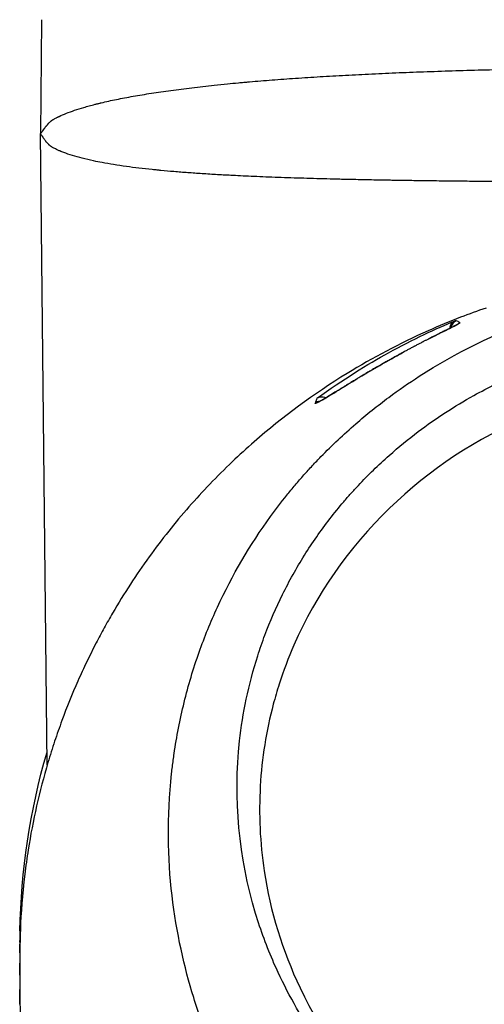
# Model space of a CAD drawing. Header units: millimetres. Extents: x 0 to 4378, y 0 to 2376.
# Tile 612 of 656: x 2210 to 2238, y 1756 to 1814. Entities that reach past the tile are written whole.
import ezdxf

# ---------------------------------------------------------------- set-up
doc = ezdxf.new("R2010")
doc.units = ezdxf.units.MM
doc.header["$LTSCALE"] = 0.2

# ---------------------------------------------------------------- blocks, each defined once
blk = doc.blocks.new('A$C1d6742d2')
for p, q in [((-39.467, 1314.2), (-39.525, 1307.501)), ((-39.128, 1270.411), (-39.525, 1307.501)), ((-15.478, 1296.085), (-15.478, 1296.085)), ((-22.779, 1291.989), (-22.779, 1291.989)), ((-23.148, 1291.774), (-23.148, 1291.774)), ((-40.73, 1259.892), (-40.73, 1259.73)), ((-40.73, 1259.826), (-40.73, 1259.664))]:
    blk.add_line(p, q)
for centre, major_axis, ratio, start_param, end_param in [((-14.936, 1296.049), (-0.192, 0.462), 0.999958, 0, 1.057159), ((-49.71, -159.803), (34.452, 1456.335), 0.018108, 6.278217, 6.280255), ((-49.683, -152.295), (34.426, 1448.826), 0.018109, 6.269995, 6.278224), ((-14.936, 1296.049), (-0.059, -0.496), 0.999826, 4.712389, 4.712688), ((-13.054, 362.954), (-9.431, 929.999), 0.019213, 0.045971, 0.052056), ((41.876, 1259.92), (-82.606, -0.007), 0.707534, 6.270144, 6.281161), ((-39.73, 1259.392), (-1, 0), 0.707094, 6.248105, 6.283174)]:
    blk.add_ellipse(centre, major_axis=major_axis, ratio=ratio, start_param=start_param, end_param=end_param)
for points, knots in [([(-39.525, 1307.501), (-39.516, 1307.507), (-39.506, 1307.518), (-39.48, 1307.548), (-39.465, 1307.568), (-39.43, 1307.615), (-39.409, 1307.644), (-39.36, 1307.711), (-39.333, 1307.749), (-39.28, 1307.819), (-39.258, 1307.849), (-39.221, 1307.897), (-39.208, 1307.913), (-39.188, 1307.939), (-39.181, 1307.947), (-39.171, 1307.96), (-39.166, 1307.967), (-39.16, 1307.974), (-39.157, 1307.978), (-39.155, 1307.98), (-39.127, 1308.016), (-39.1, 1308.047), (-39.049, 1308.104), (-39.024, 1308.13), (-38.977, 1308.178), (-38.954, 1308.2), (-38.92, 1308.23), (-38.908, 1308.241), (-38.885, 1308.26), (-38.874, 1308.269), (-38.858, 1308.281), (-38.853, 1308.285), (-38.846, 1308.291), (-38.843, 1308.292), (-38.84, 1308.295), (-38.838, 1308.296), (-38.836, 1308.297), (-38.835, 1308.298), (-38.834, 1308.299), (-38.829, 1308.303), (-38.822, 1308.307), (-38.803, 1308.319), (-38.792, 1308.326), (-38.765, 1308.342), (-38.749, 1308.351), (-38.712, 1308.372), (-38.691, 1308.384), (-38.643, 1308.409), (-38.617, 1308.423), (-38.566, 1308.45), (-38.542, 1308.461), (-38.503, 1308.481), (-38.489, 1308.488), (-38.466, 1308.499), (-38.459, 1308.502), (-38.447, 1308.508), (-38.443, 1308.51), (-38.436, 1308.513), (-38.433, 1308.515), (-38.429, 1308.516), (-38.428, 1308.517), (-38.295, 1308.58), (-38.152, 1308.641), (-37.848, 1308.762), (-37.685, 1308.821), (-37.342, 1308.937), (-37.16, 1308.994), (-36.872, 1309.079), (-36.772, 1309.107), (-36.554, 1309.167), (-36.436, 1309.198), (-36.256, 1309.245), (-36.195, 1309.26), (-36.103, 1309.283), (-36.057, 1309.294), (-36.003, 1309.307), (-35.979, 1309.313), (-35.964, 1309.316), (-35.957, 1309.318), (-35.666, 1309.387), (-35.369, 1309.453), (-34.746, 1309.581), (-34.42, 1309.643), (-33.738, 1309.765), (-33.382, 1309.824), (-32.643, 1309.939), (-32.259, 1309.995), (-31.464, 1310.103), (-31.054, 1310.156), (-30.207, 1310.258), (-29.77, 1310.307), (-29.07, 1310.381), (-28.814, 1310.407), (-28.341, 1310.453), (-28.126, 1310.474), (-27.8, 1310.504), (-27.69, 1310.514), (-27.525, 1310.529), (-27.47, 1310.534), (-27.374, 1310.543), (-27.332, 1310.546), (-27.277, 1310.551), (-27.262, 1310.552), (-26.821, 1310.591), (-26.38, 1310.627), (-25.479, 1310.697), (-25.019, 1310.731), (-24.079, 1310.795), (-23.599, 1310.826), (-22.621, 1310.885), (-22.123, 1310.914), (-21.11, 1310.968), (-20.594, 1310.994), (-19.546, 1311.043), (-19.014, 1311.067), (-17.934, 1311.111), (-17.386, 1311.132), (-16.277, 1311.172), (-15.714, 1311.19), (-14.571, 1311.226), (-13.99, 1311.242), (-12.823, 1311.273), (-12.237, 1311.287), (-11.054, 1311.313), (-10.457, 1311.324), (-9.254, 1311.346), (-8.647, 1311.356), (-7.425, 1311.373), (-6.81, 1311.381), (-5.575, 1311.394), (-4.954, 1311.399), (-3.708, 1311.408), (-3.081, 1311.412), (-1.825, 1311.417), (-1.195, 1311.419), (-0.375, 1311.419), (-0.187, 1311.419), (0, 1311.419)], [0, 0, 0, 0, 0.0117188, 0.0117188, 0.023182, 0.023182, 0.0350285, 0.0350285, 0.046875, 0.046875, 0.0546875, 0.0546875, 0.0585938, 0.0585938, 0.0605469, 0.0605469, 0.0615234, 0.0620117, 0.0620117, 0.0625, 0.0625, 0.0690209, 0.0690209, 0.0755498, 0.0755498, 0.0820871, 0.0820871, 0.0859375, 0.0859375, 0.0898438, 0.0898438, 0.0917969, 0.0917969, 0.0927734, 0.0927734, 0.0932617, 0.0935059, 0.0935059, 0.09375, 0.09375, 0.098522, 0.098522, 0.1032938, 0.1032938, 0.1080644, 0.1080644, 0.1128336, 0.1128336, 0.1175988, 0.1175988, 0.1210938, 0.1210938, 0.1230469, 0.1230469, 0.1240234, 0.1240234, 0.1245117, 0.1245117, 0.1248779, 0.1248779, 0.125, 0.125, 0.1513918, 0.1513918, 0.1779839, 0.1779839, 0.2048872, 0.2048872, 0.21875, 0.21875, 0.234375, 0.234375, 0.2421875, 0.2421875, 0.2460938, 0.2480469, 0.2490234, 0.2490234, 0.25, 0.25, 0.2828806, 0.2828806, 0.3159068, 0.3159068, 0.3490803, 0.3490803, 0.3824818, 0.3824818, 0.4160126, 0.4160126, 0.4497447, 0.4497447, 0.46875, 0.46875, 0.484375, 0.484375, 0.4921875, 0.4921875, 0.4960938, 0.4960938, 0.4990234, 0.4990234, 0.5, 0.5, 0.5324557, 0.5324557, 0.5646627, 0.5646627, 0.5966257, 0.5966257, 0.628349, 0.628349, 0.6598369, 0.6598369, 0.6910937, 0.6910937, 0.7221233, 0.7221233, 0.7529296, 0.7529296, 0.7838134, 0.7838134, 0.8140829, 0.8140829, 0.8441556, 0.8441556, 0.8740345, 0.8740345, 0.9037227, 0.9037227, 0.9331379, 0.9331379, 0.9623949, 0.9623949, 0.9914305, 0.9914305, 1, 1, 1, 1]), ([(0, 1304.649), (-0.441, 1304.649), (-0.889, 1304.649), (-1.787, 1304.65), (-2.237, 1304.65), (-3.062, 1304.652), (-3.435, 1304.652), (-4.232, 1304.654), (-4.656, 1304.655), (-5.331, 1304.656), (-5.579, 1304.657), (-6.169, 1304.658), (-6.513, 1304.659), (-7.033, 1304.66), (-7.207, 1304.661), (-7.469, 1304.662), (-7.556, 1304.662), (-7.688, 1304.663), (-7.764, 1304.663), (-7.841, 1304.663), (-7.885, 1304.663), (-7.898, 1304.663), (-8.175, 1304.665), (-8.451, 1304.666), (-9.016, 1304.668), (-9.305, 1304.67), (-9.64, 1304.672), (-9.678, 1304.672), (-10.006, 1304.674), (-10.303, 1304.675), (-10.64, 1304.677), (-10.673, 1304.677), (-10.876, 1304.679), (-11.047, 1304.68), (-11.308, 1304.681), (-11.396, 1304.682), (-11.528, 1304.683), (-11.572, 1304.683), (-11.638, 1304.684), (-11.677, 1304.684), (-11.716, 1304.684), (-11.738, 1304.684), (-11.746, 1304.684), (-11.893, 1304.685), (-12.047, 1304.687), (-12.38, 1304.689), (-12.559, 1304.691), (-12.929, 1304.694), (-13.118, 1304.695), (-13.326, 1304.697), (-13.337, 1304.697), (-13.543, 1304.699), (-13.746, 1304.701), (-14.083, 1304.704), (-14.211, 1304.705), (-14.518, 1304.708), (-14.7, 1304.71), (-14.979, 1304.713), (-15.074, 1304.714), (-15.217, 1304.715), (-15.266, 1304.716), (-15.338, 1304.716), (-15.363, 1304.717), (-15.411, 1304.717), (-15.434, 1304.717), (-15.693, 1304.72), (-15.916, 1304.723), (-16.343, 1304.728), (-16.547, 1304.731), (-16.937, 1304.736), (-17.122, 1304.738), (-17.404, 1304.742), (-17.507, 1304.743), (-17.771, 1304.747), (-17.927, 1304.75), (-18.218, 1304.754), (-18.355, 1304.756), (-18.608, 1304.76), (-18.724, 1304.762), (-18.884, 1304.765), (-18.934, 1304.765), (-18.986, 1304.766), (-18.99, 1304.766), (-18.995, 1304.766), (-18.996, 1304.766), (-19.374, 1304.773), (-19.74, 1304.779), (-20.313, 1304.79), (-20.526, 1304.794), (-21.124, 1304.807), (-21.499, 1304.815), (-21.987, 1304.826), (-22.11, 1304.829), (-22.264, 1304.833), (-22.294, 1304.834), (-22.855, 1304.848), (-23.374, 1304.862), (-24.395, 1304.892), (-24.897, 1304.908), (-25.879, 1304.943), (-26.358, 1304.962), (-27.256, 1305), (-27.675, 1305.019), (-28.126, 1305.042), (-28.167, 1305.044), (-28.214, 1305.046), (-28.222, 1305.047), (-28.53, 1305.063), (-28.831, 1305.079), (-29.436, 1305.114), (-29.739, 1305.133), (-30.322, 1305.171), (-30.601, 1305.191), (-31.149, 1305.231), (-31.419, 1305.253), (-31.946, 1305.297), (-32.203, 1305.32), (-32.527, 1305.351), (-32.596, 1305.358), (-32.763, 1305.375), (-32.861, 1305.384), (-33.223, 1305.422), (-33.483, 1305.451), (-33.991, 1305.512), (-34.238, 1305.544), (-34.736, 1305.612), (-34.985, 1305.649), (-35.459, 1305.725), (-35.684, 1305.764), (-36.072, 1305.837), (-36.239, 1305.87), (-36.404, 1305.905), (-36.409, 1305.906), (-36.641, 1305.956), (-36.859, 1306.007), (-37.27, 1306.112), (-37.463, 1306.167), (-37.827, 1306.28), (-37.996, 1306.338), (-38.232, 1306.428), (-38.307, 1306.459), (-38.434, 1306.513), (-38.486, 1306.536), (-38.55, 1306.566), (-38.564, 1306.573), (-38.581, 1306.581), (-38.584, 1306.582), (-38.651, 1306.615), (-38.713, 1306.646), (-38.771, 1306.678), (-38.771, 1306.678), (-38.8, 1306.694), (-38.828, 1306.71), (-38.856, 1306.727), (-38.856, 1306.727), (-38.87, 1306.735), (-38.883, 1306.743), (-38.903, 1306.755), (-38.91, 1306.759), (-38.923, 1306.767), (-38.929, 1306.771), (-38.935, 1306.775), (-38.936, 1306.776), (-38.942, 1306.78), (-38.95, 1306.786), (-38.969, 1306.801), (-38.981, 1306.811), (-39.005, 1306.833), (-39.018, 1306.844), (-39.033, 1306.859), (-39.035, 1306.861), (-39.049, 1306.875), (-39.061, 1306.887), (-39.087, 1306.915), (-39.1, 1306.929), (-39.125, 1306.958), (-39.136, 1306.971), (-39.151, 1306.989), (-39.154, 1306.993), (-39.165, 1307.006), (-39.172, 1307.015), (-39.184, 1307.03), (-39.187, 1307.034), (-39.193, 1307.042), (-39.196, 1307.046), (-39.199, 1307.05), (-39.201, 1307.052), (-39.202, 1307.054), (-39.218, 1307.075), (-39.232, 1307.094), (-39.259, 1307.133), (-39.273, 1307.152), (-39.297, 1307.188), (-39.309, 1307.205), (-39.331, 1307.239), (-39.342, 1307.255), (-39.363, 1307.287), (-39.373, 1307.302), (-39.387, 1307.323), (-39.392, 1307.33), (-39.397, 1307.337), (-39.397, 1307.338), (-39.412, 1307.36), (-39.425, 1307.379), (-39.45, 1307.414), (-39.461, 1307.429), (-39.471, 1307.443), (-39.472, 1307.443), (-39.483, 1307.458), (-39.493, 1307.469), (-39.51, 1307.488), (-39.518, 1307.495), (-39.525, 1307.501)], [0, 0, 0, 0, 0.022635, 0.022635, 0.044665, 0.044665, 0.0625, 0.0625, 0.082374, 0.082374, 0.09375, 0.09375, 0.109375, 0.109375, 0.117187, 0.117187, 0.121094, 0.121094, 0.123047, 0.124512, 0.124512, 0.125, 0.125, 0.139809, 0.139809, 0.154375, 0.154375, 0.15625, 0.15625, 0.170354, 0.170354, 0.171875, 0.171875, 0.179687, 0.179687, 0.183594, 0.183594, 0.185547, 0.185547, 0.186523, 0.187256, 0.187256, 0.1875, 0.1875, 0.197646, 0.197646, 0.208198, 0.208198, 0.218207, 0.218207, 0.21875, 0.21875, 0.228563, 0.228563, 0.234375, 0.234375, 0.242187, 0.242187, 0.246094, 0.246094, 0.248047, 0.248047, 0.249023, 0.249023, 0.25, 0.25, 0.258596, 0.258596, 0.267249, 0.267249, 0.275973, 0.275973, 0.28125, 0.28125, 0.290055, 0.290055, 0.298885, 0.298885, 0.307711, 0.307711, 0.312012, 0.312012, 0.312378, 0.312378, 0.3125, 0.3125, 0.331918, 0.331918, 0.34375, 0.34375, 0.365585, 0.365585, 0.373047, 0.373047, 0.375, 0.375, 0.40625, 0.40625, 0.4375, 0.4375, 0.468506, 0.468506, 0.496733, 0.496733, 0.499512, 0.499512, 0.5, 0.5, 0.524548, 0.524548, 0.549661, 0.549661, 0.573117, 0.573117, 0.596215, 0.596215, 0.618819, 0.618819, 0.625, 0.625, 0.633846, 0.633846, 0.657861, 0.657861, 0.681625, 0.681625, 0.706757, 0.706757, 0.73075, 0.73075, 0.749512, 0.749512, 0.75, 0.75, 0.78125, 0.78125, 0.8125, 0.8125, 0.84375, 0.84375, 0.859375, 0.859375, 0.871094, 0.871094, 0.874253, 0.874253, 0.875, 0.875, 0.890625, 0.890625, 0.890653, 0.890653, 0.898438, 0.898438, 0.898456, 0.898456, 0.902344, 0.902344, 0.904297, 0.904297, 0.906128, 0.906128, 0.90625, 0.90625, 0.911231, 0.911231, 0.916553, 0.916553, 0.921211, 0.921211, 0.921875, 0.921875, 0.925844, 0.925844, 0.929688, 0.929688, 0.932773, 0.932773, 0.933594, 0.933594, 0.935547, 0.935547, 0.936523, 0.936523, 0.937012, 0.937256, 0.937256, 0.9375, 0.9375, 0.942479, 0.942479, 0.947802, 0.947802, 0.953125, 0.953125, 0.958839, 0.958839, 0.965108, 0.965108, 0.968506, 0.968506, 0.96875, 0.96875, 0.976563, 0.976563, 0.983978, 0.983978, 0.984375, 0.984375, 0.992188, 0.992188, 1, 1, 1, 1]), ([(-21.115, 1241.129), (-21.635, 1241.673), (-22.112, 1242.201), (-23.115, 1243.363), (-23.62, 1243.969), (-25.24, 1246.048), (-26.107, 1247.389), (-27.04, 1248.913), (-27.291, 1249.334), (-27.802, 1250.248), (-28.047, 1250.723), (-28.393, 1251.419), (-28.513, 1251.666), (-28.819, 1252.31), (-29.027, 1252.761), (-29.258, 1253.303), (-29.283, 1253.362), (-29.388, 1253.612), (-29.467, 1253.804), (-29.91, 1254.909), (-30.239, 1255.834), (-31.625, 1260.331), (-32.387, 1264.809), (-31.81, 1270.057), (-31.795, 1270.181), (-31.746, 1270.574), (-31.712, 1270.832), (-31.528, 1272.082), (-31.337, 1273.092), (-30.845, 1275.1), (-30.55, 1276.086), (-29.891, 1277.951), (-29.534, 1278.83), (-28.275, 1281.57), (-27.225, 1283.359), (-25.709, 1285.449), (-25.393, 1285.863), (-24.905, 1286.471), (-24.74, 1286.672), (-24.405, 1287.068), (-24.234, 1287.266), (-23.896, 1287.647), (-23.73, 1287.83), (-23.396, 1288.189), (-23.23, 1288.364), (-22.411, 1289.207), (-21.727, 1289.853), (-20.393, 1291.008), (-19.748, 1291.525), (-18.503, 1292.448), (-17.906, 1292.862), (-15.152, 1294.639), (-12.845, 1295.781), (-9.217, 1297.092), (-7.982, 1297.46), (-5.492, 1298.051), (-4.214, 1298.278), (-2.932, 1298.418)], [0.000202, 0.000202, 0.000202, 0.000202, 0.229071, 0.229071, 0.451055, 0.451055, 0.976928, 0.976928, 1.158323, 1.158323, 1.370376, 1.370376, 1.478744, 1.478744, 1.660636, 1.660636, 1.682878, 1.682878, 1.754881, 1.754881, 2.095999, 2.095999, 3.391402, 3.391402, 3.425371, 3.425371, 3.489795, 3.489795, 3.728653, 3.728653, 3.965316, 3.965316, 4.183283, 4.183283, 4.657702, 4.657702, 4.777295, 4.777295, 4.836881, 4.836881, 4.896376, 4.896376, 4.952913, 4.952913, 5.007544, 5.007544, 5.220073, 5.220073, 5.406505, 5.406505, 5.569953, 5.569953, 6.143852, 6.143852, 6.434427, 6.434427, 6.72683, 6.72683, 6.72683, 6.72683]), ([(-13.379, 1297.263), (-13.88, 1297.092), (-14.376, 1296.911), (-15.515, 1296.471), (-16.153, 1296.205), (-18.447, 1295.182), (-20.029, 1294.343), (-23.505, 1292.208), (-25.327, 1290.854), (-27.421, 1289.024), (-27.851, 1288.632), (-29.167, 1287.378), (-30.012, 1286.493), (-31.216, 1285.117), (-31.613, 1284.641), (-32.394, 1283.661), (-32.776, 1283.157), (-33.526, 1282.118), (-33.892, 1281.584), (-34.607, 1280.486), (-34.955, 1279.921), (-35.455, 1279.062), (-35.62, 1278.771), (-35.942, 1278.185), (-36.099, 1277.89), (-36.442, 1277.228), (-36.625, 1276.86), (-36.982, 1276.115), (-37.156, 1275.737), (-37.662, 1274.59), (-37.975, 1273.815), (-38.411, 1272.631), (-38.553, 1272.226), (-38.826, 1271.405), (-38.957, 1270.989), (-39.582, 1268.88), (-39.968, 1267.168), (-40.315, 1264.97), (-40.382, 1264.49), (-40.736, 1261.566), (-40.731, 1259.72), (-40.73, 1258.309), (-40.73, 1258.092), (-40.73, 1257.762), (-40.731, 1257.652), (-40.731, 1257.378), (-40.731, 1257.218), (-40.73, 1256.982), (-40.729, 1256.907), (-40.727, 1256.677), (-40.725, 1256.543), (-40.719, 1256.293), (-40.717, 1256.19), (-40.711, 1255.989), (-40.708, 1255.897), (-40.697, 1255.59), (-40.687, 1255.373), (-40.632, 1254.316), (-40.562, 1253.48), (-40.419, 1252.238), (-40.365, 1251.832), (-40.247, 1251.028), (-40.182, 1250.63), (-39.973, 1249.457), (-39.811, 1248.682), (-39.447, 1247.168), (-39.246, 1246.427), (-38.916, 1245.335), (-38.804, 1244.982), (-38.571, 1244.282), (-38.45, 1243.935), (-38.078, 1242.912), (-37.812, 1242.239), (-37.39, 1241.25), (-37.249, 1240.932), (-36.819, 1239.992), (-36.516, 1239.374), (-36.042, 1238.466), (-35.884, 1238.172), (-35.645, 1237.742), (-35.567, 1237.602), (-35.16, 1236.888), (-34.817, 1236.319), (-34.371, 1235.619), (-34.283, 1235.484), (-34.08, 1235.173), (-33.964, 1234.999), (-33.799, 1234.756), (-33.751, 1234.686), (-33.635, 1234.517), (-33.564, 1234.414), (-33.139, 1233.81), (-32.771, 1233.312), (-32.211, 1232.586), (-32.018, 1232.341), (-31.721, 1231.972), (-31.617, 1231.845), (-31.403, 1231.586), (-31.292, 1231.453), (-30.987, 1231.094), (-30.793, 1230.87), (-30.466, 1230.504), (-30.338, 1230.362), (-30.101, 1230.104), (-29.991, 1229.986), (-29.808, 1229.791), (-29.734, 1229.713), (-29.52, 1229.489), (-29.379, 1229.344), (-29.029, 1228.989), (-28.818, 1228.779), (-28.396, 1228.369), (-28.184, 1228.167), (-27.764, 1227.775), (-27.555, 1227.585), (-27.158, 1227.23), (-26.97, 1227.065), (-26.677, 1226.812), (-26.573, 1226.724), (-26.265, 1226.464), (-26.057, 1226.292), (-25.749, 1226.043), (-25.65, 1225.964), (-25.394, 1225.761), (-25.234, 1225.636), (-24.874, 1225.359), (-24.672, 1225.207), (-24.27, 1224.909), (-24.07, 1224.763), (-23.672, 1224.48), (-23.475, 1224.343), (-22.889, 1223.94), (-22.493, 1223.679), (-21.337, 1222.944), (-20.557, 1222.484), (-18.346, 1221.278), (-16.866, 1220.579), (-14.738, 1219.731), (-14.148, 1219.512), (-13.027, 1219.124), (-12.497, 1218.952), (-11.491, 1218.65), (-11.018, 1218.516), (-10.122, 1218.282), (-9.7, 1218.178), (-8.532, 1217.911), (-7.78, 1217.761), (-6.451, 1217.535), (-5.877, 1217.449), (-4.436, 1217.266), (-3.564, 1217.183), (-2.25, 1217.1), (-1.812, 1217.08), (-0.925, 1217.052), (-0.497, 1217.046), (-0.055, 1217.046)], [-11.409594, -11.409594, -11.409594, -11.409594, -11.323203, -11.323203, -11.208746, -11.208746, -10.903559, -10.903559, -10.49681, -10.49681, -10.388234, -10.388234, -10.154863, -10.154863, -10.033963, -10.033963, -9.908546, -9.908546, -9.778492, -9.778492, -9.643694, -9.643694, -9.574994, -9.574994, -9.505925, -9.505925, -9.420491, -9.420491, -9.33343, -9.33343, -9.156755, -9.156755, -9.064945, -9.064945, -8.971626, -8.971626, -8.591834, -8.591834, -8.486072, -8.486072, -7.947871, -7.947871, -7.849464, -7.849464, -7.799156, -7.799156, -7.725216, -7.725216, -7.691028, -7.691028, -7.623996, -7.623996, -7.576077, -7.576077, -7.534454, -7.534454, -7.437649, -7.437649, -7.069154, -7.069154, -6.889697, -6.889697, -6.7135, -6.7135, -6.369354, -6.369354, -6.037716, -6.037716, -5.878371, -5.878371, -5.721439, -5.721439, -5.41411, -5.41411, -5.267307, -5.267307, -4.979651, -4.979651, -4.841656, -4.841656, -4.776165, -4.776165, -4.506382, -4.506382, -4.441344, -4.441344, -4.357044, -4.357044, -4.323655, -4.323655, -4.275506, -4.275506, -4.046926, -4.046926, -3.93135, -3.93135, -3.870595, -3.870595, -3.806578, -3.806578, -3.697345, -3.697345, -3.62817, -3.62817, -3.570669, -3.570669, -3.532087, -3.532087, -3.459788, -3.459788, -3.354278, -3.354278, -3.250772, -3.250772, -3.151679, -3.151679, -3.064305, -3.064305, -3.017007, -3.017007, -2.923431, -2.923431, -2.879873, -2.879873, -2.809551, -2.809551, -2.722407, -2.722407, -2.637561, -2.637561, -2.555786, -2.555786, -2.396229, -2.396229, -2.097254, -2.097254, -1.573532, -1.573532, -1.377037, -1.377037, -1.205237, -1.205237, -1.055164, -1.055164, -0.923686, -0.923686, -0.693568, -0.693568, -0.520921, -0.520921, -0.262062, -0.262062, -0.132423, -0.132423, 0, 0, 0, 0]), ([(-23.296, 1291.963), (-21.796, 1293.058), (-20.309, 1293.969), (-17.652, 1295.433), (-16.301, 1296.058), (-15.181, 1296.523)], [0.000001, 0.000001, 0.000001, 0.000001, 0.646944, 0.646944, 1.411285, 1.411285, 1.411285, 1.411285]), ([(-15.478, 1296.086), (-15.476, 1296.175), (-15.45, 1296.262), (-15.379, 1296.374), (-15.347, 1296.413), (-15.287, 1296.464), (-15.267, 1296.478), (-15.226, 1296.503), (-15.204, 1296.514), (-15.181, 1296.523)], [0.0035915, 0.0035915, 0.0035915, 0.0035915, 0.0574508, 0.0574508, 0.084849, 0.084849, 0.0962853, 0.0962853, 0.1062915, 0.1062915, 0.1062915, 0.1062915]), ([(-14.915, 1296.397), (-14.912, 1296.395), (-14.913, 1296.392), (-14.918, 1296.387), (-14.92, 1296.385), (-14.924, 1296.381), (-14.929, 1296.378), (-14.931, 1296.376), (-14.934, 1296.374), (-14.937, 1296.372), (-14.94, 1296.369), (-14.943, 1296.367), (-14.947, 1296.365), (-14.951, 1296.362), (-14.954, 1296.36), (-14.958, 1296.357), (-14.962, 1296.355), (-14.967, 1296.352), (-14.971, 1296.349), (-14.976, 1296.347), (-14.981, 1296.344), (-14.986, 1296.34), (-14.988, 1296.339), (-14.991, 1296.338), (-14.993, 1296.337), (-15.009, 1296.327), (-15.027, 1296.317), (-15.047, 1296.306), (-15.068, 1296.295), (-15.091, 1296.282), (-15.117, 1296.269), (-15.121, 1296.267), (-15.125, 1296.265), (-15.129, 1296.262), (-15.139, 1296.257), (-15.15, 1296.252), (-15.16, 1296.246), (-15.171, 1296.241), (-15.182, 1296.235), (-15.193, 1296.229), (-15.204, 1296.223), (-15.216, 1296.217), (-15.228, 1296.211), (-15.239, 1296.206), (-15.251, 1296.2), (-15.263, 1296.193), (-15.275, 1296.187), (-15.287, 1296.181), (-15.301, 1296.174), (-15.31, 1296.17), (-15.32, 1296.165), (-15.33, 1296.16), (-15.358, 1296.145), (-15.387, 1296.131), (-15.418, 1296.115), (-15.449, 1296.1), (-15.481, 1296.084), (-15.514, 1296.067), (-15.546, 1296.051), (-15.58, 1296.034), (-15.616, 1296.017), (-15.649, 1296), (-15.684, 1295.983), (-15.721, 1295.964), (-15.756, 1295.947), (-15.793, 1295.928), (-15.832, 1295.909), (-15.868, 1295.891), (-15.907, 1295.872), (-15.946, 1295.852), (-15.973, 1295.839), (-16.001, 1295.825), (-16.029, 1295.811), (-16.037, 1295.807), (-16.045, 1295.803), (-16.054, 1295.799), (-16.092, 1295.78), (-16.13, 1295.76), (-16.17, 1295.74), (-16.21, 1295.721), (-16.25, 1295.701), (-16.291, 1295.68), (-16.331, 1295.66), (-16.372, 1295.639), (-16.413, 1295.618), (-16.435, 1295.607), (-16.457, 1295.596), (-16.479, 1295.585), (-16.525, 1295.562), (-16.571, 1295.539), (-16.616, 1295.516), (-16.664, 1295.491), (-16.712, 1295.467), (-16.759, 1295.443), (-16.809, 1295.418), (-16.858, 1295.393), (-16.906, 1295.368), (-16.956, 1295.342), (-17.005, 1295.317), (-17.053, 1295.292), (-17.066, 1295.285), (-17.079, 1295.279), (-17.092, 1295.272), (-17.1, 1295.268), (-17.107, 1295.264), (-17.115, 1295.26), (-17.118, 1295.258), (-17.122, 1295.257), (-17.125, 1295.255), (-17.182, 1295.226), (-17.239, 1295.196), (-17.297, 1295.166), (-17.355, 1295.135), (-17.414, 1295.104), (-17.474, 1295.073), (-17.502, 1295.058), (-17.529, 1295.044), (-17.557, 1295.029), (-17.57, 1295.022), (-17.582, 1295.016), (-17.594, 1295.009), (-17.601, 1295.006), (-17.607, 1295.003), (-17.614, 1294.999), (-17.618, 1294.997), (-17.622, 1294.995), (-17.626, 1294.993), (-17.656, 1294.977), (-17.687, 1294.96), (-17.719, 1294.943), (-17.748, 1294.928), (-17.778, 1294.912), (-17.807, 1294.896), (-17.837, 1294.881), (-17.866, 1294.865), (-17.896, 1294.849), (-17.926, 1294.833), (-17.956, 1294.817), (-17.985, 1294.801), (-18.015, 1294.785), (-18.044, 1294.769), (-18.072, 1294.754), (-18.103, 1294.737), (-18.133, 1294.721), (-18.161, 1294.706), (-18.226, 1294.671), (-18.291, 1294.635), (-18.356, 1294.6), (-18.387, 1294.583), (-18.418, 1294.566), (-18.449, 1294.549), (-18.503, 1294.519), (-18.557, 1294.49), (-18.611, 1294.46), (-18.638, 1294.445), (-18.665, 1294.43), (-18.693, 1294.414), (-18.721, 1294.399), (-18.749, 1294.383), (-18.777, 1294.368), (-18.806, 1294.352), (-18.834, 1294.336), (-18.863, 1294.32), (-18.892, 1294.304), (-18.92, 1294.288), (-18.948, 1294.272), (-18.978, 1294.256), (-19.006, 1294.24), (-19.033, 1294.225), (-19.045, 1294.218), (-19.055, 1294.212), (-19.066, 1294.206), (-19.152, 1294.158), (-19.238, 1294.109), (-19.323, 1294.06), (-19.407, 1294.013), (-19.49, 1293.965), (-19.572, 1293.918), (-19.599, 1293.903), (-19.625, 1293.887), (-19.652, 1293.872), (-19.703, 1293.843), (-19.754, 1293.813), (-19.805, 1293.784), (-19.841, 1293.763), (-19.878, 1293.741), (-19.915, 1293.72), (-19.953, 1293.698), (-19.991, 1293.676), (-20.029, 1293.653), (-20.067, 1293.631), (-20.106, 1293.608), (-20.145, 1293.586), (-20.158, 1293.577), (-20.172, 1293.569), (-20.186, 1293.561), (-20.226, 1293.538), (-20.266, 1293.514), (-20.304, 1293.491), (-20.345, 1293.467), (-20.384, 1293.444), (-20.422, 1293.422), (-20.458, 1293.401), (-20.492, 1293.38), (-20.524, 1293.361), (-20.595, 1293.319), (-20.666, 1293.277), (-20.736, 1293.235), (-20.807, 1293.192), (-20.876, 1293.15), (-20.945, 1293.109), (-21.015, 1293.067), (-21.084, 1293.025), (-21.152, 1292.984), (-21.221, 1292.942), (-21.289, 1292.901), (-21.355, 1292.861), (-21.423, 1292.819), (-21.489, 1292.779), (-21.554, 1292.739), (-21.591, 1292.716), (-21.627, 1292.694), (-21.662, 1292.673), (-21.714, 1292.641), (-21.764, 1292.61), (-21.813, 1292.58), (-21.863, 1292.549), (-21.912, 1292.519), (-21.96, 1292.49), (-22.008, 1292.46), (-22.056, 1292.431), (-22.102, 1292.402), (-22.149, 1292.374), (-22.195, 1292.345), (-22.24, 1292.318), (-22.285, 1292.29), (-22.329, 1292.263), (-22.373, 1292.236), (-22.416, 1292.209), (-22.459, 1292.183), (-22.501, 1292.158), (-22.511, 1292.152), (-22.52, 1292.146), (-22.53, 1292.14), (-22.538, 1292.135), (-22.547, 1292.13), (-22.555, 1292.125), (-22.653, 1292.065), (-22.743, 1292.01), (-22.825, 1291.961), (-22.854, 1291.944), (-22.882, 1291.928), (-22.909, 1291.912), (-22.928, 1291.901), (-22.946, 1291.89), (-22.963, 1291.88), (-22.981, 1291.869), (-22.998, 1291.86), (-23.014, 1291.85), (-23.03, 1291.841), (-23.046, 1291.832), (-23.062, 1291.823), (-23.077, 1291.814), (-23.092, 1291.806), (-23.107, 1291.797), (-23.121, 1291.789), (-23.135, 1291.782), (-23.149, 1291.774), (-23.157, 1291.769), (-23.166, 1291.765), (-23.174, 1291.76), (-23.178, 1291.758), (-23.182, 1291.756), (-23.185, 1291.754), (-23.199, 1291.747), (-23.213, 1291.74), (-23.225, 1291.733), (-23.238, 1291.727), (-23.249, 1291.72), (-23.261, 1291.715), (-23.271, 1291.709), (-23.282, 1291.704), (-23.292, 1291.7), (-23.301, 1291.695), (-23.31, 1291.691), (-23.319, 1291.687), (-23.327, 1291.683), (-23.335, 1291.68), (-23.342, 1291.677), (-23.347, 1291.676), (-23.351, 1291.674), (-23.355, 1291.673), (-23.357, 1291.672), (-23.359, 1291.671), (-23.361, 1291.67), (-23.366, 1291.669), (-23.37, 1291.667), (-23.374, 1291.666), (-23.378, 1291.665), (-23.382, 1291.665), (-23.385, 1291.664), (-23.388, 1291.664), (-23.391, 1291.664), (-23.393, 1291.664), (-23.396, 1291.664), (-23.398, 1291.665), (-23.399, 1291.666), (-23.401, 1291.667), (-23.402, 1291.668), (-23.403, 1291.67), (-23.404, 1291.671), (-23.404, 1291.674), (-23.404, 1291.676), (-23.404, 1291.679), (-23.403, 1291.681), (-23.402, 1291.685)], [0, 0, 0, 0, 0.019847, 0.019847, 0.019847, 0.03125, 0.03125, 0.03125, 0.037316, 0.037316, 0.037316, 0.043612, 0.043612, 0.043612, 0.049493, 0.049493, 0.049493, 0.055188, 0.055188, 0.055188, 0.060557, 0.060557, 0.060557, 0.0625, 0.0625, 0.0625, 0.076877, 0.076877, 0.076877, 0.091359, 0.091359, 0.091359, 0.09375, 0.09375, 0.09375, 0.099417, 0.099417, 0.099417, 0.105201, 0.105201, 0.105201, 0.110985, 0.110985, 0.110985, 0.116337, 0.116337, 0.116337, 0.121416, 0.121416, 0.121416, 0.125, 0.125, 0.125, 0.134863, 0.134863, 0.134863, 0.144573, 0.144573, 0.144573, 0.154036, 0.154036, 0.154036, 0.163056, 0.163056, 0.163056, 0.171825, 0.171825, 0.171825, 0.180202, 0.180202, 0.180202, 0.18586, 0.18586, 0.18586, 0.1875, 0.1875, 0.1875, 0.194943, 0.194943, 0.194943, 0.202245, 0.202245, 0.202245, 0.209391, 0.209391, 0.209391, 0.213151, 0.213151, 0.213151, 0.220872, 0.220872, 0.220872, 0.228902, 0.228902, 0.228902, 0.237275, 0.237275, 0.237275, 0.246017, 0.246017, 0.246017, 0.248383, 0.248383, 0.248383, 0.249811, 0.249811, 0.249811, 0.250425, 0.250425, 0.250425, 0.261092, 0.261092, 0.261092, 0.271939, 0.271939, 0.271939, 0.27701, 0.27701, 0.27701, 0.279228, 0.279228, 0.279228, 0.280402, 0.280402, 0.280402, 0.281136, 0.281136, 0.281136, 0.286565, 0.286565, 0.286565, 0.291487, 0.291487, 0.291487, 0.296425, 0.296425, 0.296425, 0.301489, 0.301489, 0.301489, 0.306689, 0.306689, 0.306689, 0.3125, 0.3125, 0.3125, 0.326083, 0.326083, 0.326083, 0.332554, 0.332554, 0.332554, 0.34375, 0.34375, 0.34375, 0.349255, 0.349255, 0.349255, 0.354718, 0.354718, 0.354718, 0.360309, 0.360309, 0.360309, 0.36607, 0.36607, 0.36607, 0.372351, 0.372351, 0.372351, 0.375, 0.375, 0.375, 0.396563, 0.396563, 0.396563, 0.417673, 0.417673, 0.417673, 0.424422, 0.424422, 0.424422, 0.4375, 0.4375, 0.4375, 0.44682, 0.44682, 0.44682, 0.456193, 0.456193, 0.456193, 0.465785, 0.465785, 0.465785, 0.469225, 0.469225, 0.469225, 0.479405, 0.479405, 0.479405, 0.490069, 0.490069, 0.490069, 0.5, 0.5, 0.5, 0.521878, 0.521878, 0.521878, 0.54388, 0.54388, 0.54388, 0.566233, 0.566233, 0.566233, 0.588857, 0.588857, 0.588857, 0.612018, 0.612018, 0.612018, 0.625, 0.625, 0.625, 0.643894, 0.643894, 0.643894, 0.663146, 0.663146, 0.663146, 0.68267, 0.68267, 0.68267, 0.702382, 0.702382, 0.702382, 0.722075, 0.722075, 0.722075, 0.741557, 0.741557, 0.741557, 0.746043, 0.746043, 0.746043, 0.75, 0.75, 0.75, 0.796198, 0.796198, 0.796198, 0.8125, 0.8125, 0.8125, 0.824005, 0.824005, 0.824005, 0.835531, 0.835531, 0.835531, 0.846857, 0.846857, 0.846857, 0.857973, 0.857973, 0.857973, 0.868656, 0.868656, 0.868656, 0.875, 0.875, 0.875, 0.877935, 0.877935, 0.877935, 0.889052, 0.889052, 0.889052, 0.900157, 0.900157, 0.900157, 0.910996, 0.910996, 0.910996, 0.921586, 0.921586, 0.921586, 0.931706, 0.931706, 0.931706, 0.9375, 0.9375, 0.9375, 0.940676, 0.940676, 0.940676, 0.9486, 0.9486, 0.9486, 0.956813, 0.956813, 0.956813, 0.965267, 0.965267, 0.965267, 0.973986, 0.973986, 0.973986, 0.982822, 0.982822, 0.982822, 0.991923, 0.991923, 0.991923, 1, 1, 1, 1]), ([(-16.73, 1295.458), (-16.517, 1295.567), (-16.316, 1295.668), (-15.954, 1295.849), (-15.79, 1295.931), (-15.48, 1296.085), (-15.344, 1296.153), (-15.118, 1296.269), (-15.033, 1296.317), (-15.023, 1296.323), (-15.023, 1296.323), (-15.023, 1296.323)], [1.3407647, 1.3407647, 1.3407647, 1.3407647, 1.4181609, 1.4181609, 1.4998627, 1.4998627, 1.6006648, 1.6006648, 1.7264897, 1.7264897, 1.7324684, 1.7324684, 1.7324684, 1.7324684]), ([(-15.051, 1296.304), (-15.013, 1296.341), (-14.97, 1296.372), (-14.924, 1296.393), (-14.921, 1296.394), (-14.918, 1296.396), (-14.915, 1296.397)], [0.7034398, 0.7034398, 0.7034398, 0.7034398, 0.9806185, 0.9806185, 0.9806185, 1, 1, 1, 1]), ([(-20.58, 1250.962), (-21.131, 1251.532), (-21.657, 1252.129), (-22.649, 1253.36), (-23.117, 1253.996), (-24.432, 1255.961), (-25.19, 1257.345), (-26.236, 1259.734), (-26.596, 1260.713), (-27.889, 1265.006), (-28.202, 1268.459), (-27.745, 1272.665), (-27.615, 1273.482), (-27.265, 1275.151), (-27.041, 1275.999), (-26.643, 1277.245), (-26.501, 1277.655), (-26.044, 1278.871), (-25.698, 1279.667), (-24.925, 1281.231), (-24.497, 1281.997), (-23.571, 1283.478), (-23.075, 1284.19), (-22.276, 1285.226), (-22.004, 1285.561), (-21.587, 1286.051), (-21.448, 1286.211), (-21.161, 1286.533), (-21.016, 1286.691), (-20.293, 1287.462), (-19.695, 1288.045), (-18.511, 1289.097), (-17.941, 1289.564), (-16.321, 1290.787), (-15.231, 1291.496), (-13.243, 1292.605), (-12.365, 1293.037), (-10.79, 1293.716), (-10.103, 1293.981), (-8.364, 1294.577), (-7.298, 1294.876), (-5.674, 1295.233), (-5.129, 1295.336), (-4.034, 1295.512), (-3.485, 1295.584), (-2.932, 1295.64)], [0.00002, 0.00002, 0.00002, 0.00002, 0.243777, 0.243777, 0.48798, 0.48798, 0.976777, 0.976777, 1.303038, 1.303038, 2.382704, 2.382704, 2.644531, 2.644531, 2.920325, 2.920325, 3.055737, 3.055737, 3.32651, 3.32651, 3.599271, 3.599271, 3.868476, 3.868476, 4.001861, 4.001861, 4.068427, 4.068427, 4.135561, 4.135561, 4.396184, 4.396184, 4.623382, 4.623382, 5.021949, 5.021949, 5.320939, 5.320939, 5.545577, 5.545577, 5.882871, 5.882871, 6.051321, 6.051321, 6.219809, 6.219809, 6.219809, 6.219809]), ([(-23.241, 1291.732), (-23.241, 1291.732), (-23.241, 1291.733), (-23.234, 1291.736), (-23.215, 1291.744), (-23.124, 1291.79), (-23.015, 1291.852), (-22.634, 1292.076), (-22.295, 1292.285), (-21.329, 1292.878), (-20.614, 1293.316), (-19.401, 1294.018), (-19.021, 1294.234), (-18.475, 1294.535), (-18.327, 1294.616), (-18.177, 1294.697)], [0.148807, 0.148807, 0.148807, 0.148807, 0.158731, 0.158731, 0.211189, 0.211189, 0.352437, 0.352437, 0.617013, 0.617013, 0.978636, 0.978636, 1.123483, 1.123483, 1.175168, 1.175168, 1.175168, 1.175168]), ([(0.009, 1293.219), (-1.174, 1293.219), (-2.368, 1293.125), (-4.662, 1292.808), (-5.807, 1292.579), (-8.276, 1291.925), (-9.59, 1291.473), (-13.918, 1289.614), (-16.695, 1287.779), (-21.438, 1283.19), (-23.343, 1280.461), (-24.975, 1276.716), (-25.264, 1275.95), (-25.637, 1274.785), (-25.753, 1274.392), (-26.275, 1272.425), (-26.531, 1270.824), (-26.716, 1267.538), (-26.642, 1265.861), (-26.034, 1261.836), (-25.327, 1259.528), (-22.924, 1254.455), (-21.314, 1252.457), (-20.251, 1251.265)], [-3.158699, -3.158699, -3.158699, -3.158699, -2.982715, -2.982715, -2.805909, -2.805909, -2.595859, -2.595859, -2.0912, -2.0912, -1.576632, -1.576632, -1.447883, -1.447883, -1.383034, -1.383034, -1.125315, -1.125315, -0.864642, -0.864642, -0.492049, -0.492049, -0.000019, -0.000019, -0.000019, -0.000019]), ([(-23.296, 1291.963), (-23.271, 1291.981), (-23.242, 1291.998), (-23.178, 1292.025), (-23.144, 1292.035), (-23.071, 1292.05), (-23.033, 1292.053), (-22.952, 1292.05), (-22.906, 1292.043), (-22.832, 1292.018), (-22.805, 1292.005), (-22.78, 1291.99)], [0.0000007, 0.0000007, 0.0000007, 0.0000007, 0.0108248, 0.0108248, 0.02134442, 0.02134442, 0.03334017, 0.03334017, 0.04821235, 0.04821235, 0.0583748, 0.0583748, 0.0583748, 0.0583748]), ([(-23.158, 1291.773), (-23.174, 1291.772), (-23.19, 1291.769), (-23.254, 1291.757), (-23.299, 1291.742), (-23.362, 1291.711), (-23.383, 1291.698), (-23.402, 1291.685)], [0.7429845, 0.7429845, 0.7429845, 0.7429845, 0.7868932, 0.7868932, 0.9213451, 0.9213451, 1, 1, 1, 1]), ([(-40.697, 1260.832), (-40.701, 1260.82), (-40.705, 1260.807), (-40.708, 1260.795), (-40.709, 1260.792), (-40.709, 1260.788), (-40.71, 1260.785), (-40.717, 1260.755), (-40.721, 1260.725), (-40.723, 1260.695), (-40.723, 1260.691), (-40.723, 1260.688), (-40.723, 1260.684)], [0.82249, 0.82249, 0.82249, 0.82249, 0.8642325, 0.8642325, 0.8642325, 0.875, 0.875, 0.875, 0.9769878, 0.9769878, 0.9769878, 0.9903911, 0.9903911, 0.9903911, 0.9903911]), ([(-40.73, 1260.025), (-40.73, 1260.054), (-40.727, 1260.084), (-40.721, 1260.115), (-40.721, 1260.118), (-40.72, 1260.121), (-40.72, 1260.124)], [0, 0, 0, 0, 0.1018939, 0.1018939, 0.1018939, 0.1119985, 0.1119985, 0.1119985, 0.1119985]), ([(-40.73, 1259.392), (-40.73, 1259.393), (-40.73, 1259.395), (-40.73, 1259.397), (-40.73, 1259.472), (-40.73, 1259.546), (-40.73, 1259.621), (-40.73, 1259.635), (-40.73, 1259.65), (-40.73, 1259.664)], [0.3713254, 0.3713254, 0.3713254, 0.3713254, 0.3844855, 0.3844855, 0.3844855, 0.8996816, 0.8996816, 0.8996816, 1, 1, 1, 1]), ([(-40.73, 1258.165), (-40.73, 1258.373), (-40.73, 1258.581), (-40.73, 1258.789), (-40.73, 1258.79), (-40.73, 1258.792), (-40.73, 1258.793)], [0.5318836, 0.5318836, 0.5318836, 0.5318836, 0.8908009, 0.8908009, 0.8908009, 0.8936778, 0.8936778, 0.8936778, 0.8936778]), ([(-40.724, 1256.372), (-40.727, 1256.517), (-40.728, 1256.662), (-40.73, 1256.952), (-40.731, 1257.097), (-40.731, 1257.241)], [0.000007, 0.000007, 0.000007, 0.000007, 0.4987592, 0.4987592, 1, 1, 1, 1])]:
    blk.add_open_spline(points, degree=3, knots=knots)
for points in [[(-40.723, 1260.684), (-40.658, 1264.187), (-40.137, 1267.725), (-39.135, 1271.185)], [(-40.723, 1260.684), (-40.723, 1260.681), (-40.723, 1260.678), (-40.723, 1260.675)], [(-40.73, 1260.025), (-40.73, 1259.98), (-40.73, 1259.936), (-40.73, 1259.892)], [(-40.73, 1259.826), (-40.73, 1259.85), (-40.728, 1259.876), (-40.724, 1259.901)], [(-40.73, 1259.892), (-40.73, 1259.87), (-40.73, 1259.848), (-40.73, 1259.826)], [(-40.73, 1258.088), (-40.73, 1258.124), (-40.73, 1258.16), (-40.73, 1258.196)]]:
    blk.add_open_spline(points, degree=3)
blk.add_rational_spline([(-40.73, 1259.392), (-40.73, 1259.531), (-40.73, 1259.67), (-40.73, 1259.815), (-40.73, 1259.82), (-40.73, 1259.826)], [1, 1.00000000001, 1.00000000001, 1.00000000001, 1.00000000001, 1], degree=3, knots=[0, 0, 0, 0, 0.96178, 0.96178, 1, 1, 1, 1])

msp = doc.modelspace()

# ---------------------------------------------------------------- block references
msp.add_blockref('A$C1d6742d2', (2251.163, 499.915))

doc.saveas('drawing.dxf')
